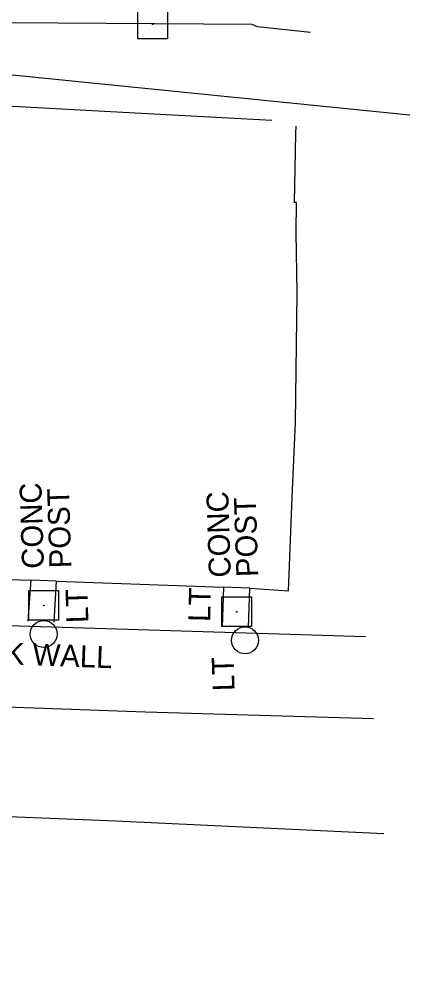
# Model space of a CAD drawing. Extents: x 1627482 to 1629573, y 760826 to 766301.
# Drawn here: x 1628412.7 to 1628482.7, y 765178.3 to 765353.8 of the extents above; entities that cross this region are included whole.
import ezdxf

# ---------------------------------------------------------------- set-up
doc = ezdxf.new("R2010")
doc.units = 0
for name, color, linetype in [('Exist Building', 7, 'Continuous'), ('Exist Building Text', 7, 'Continuous'), ('Exist Other Culture Area Outline', 7, 'Continuous'), ('Exist Other Culture Area Outline Text', 7, 'Continuous'), ('Exist Other Culture Fence Line', 7, 'Continuous'), ('Exist Property Line', 7, 'Continuous'), ('Exist Roads EOP', 7, 'Continuous'), ('Exist Roads EOP Other', 7, 'Continuous'), ('Exist Roads Soil', 7, 'Continuous'), ('Exist Utilities Other Pole CELL', 7, 'Continuous'), ('Exist Utilities Other Pole Text', 7, 'Continuous'), ('Exist Utilities Other Pole With Base CELL', 7, 'Continuous'), ('Exist Utilities Other Pole With Base Text', 7, 'Continuous')]:
    doc.layers.add(name, color=color, linetype=linetype)

msp = doc.modelspace()

# ---------------------------------------------------------------- linework, layer by layer
at = {"layer": 'Exist Building'}
msp.add_line((1628475.95, 765241.04), (1628381.03, 765243.95), dxfattribs=at)
at = {"layer": 'Exist Other Culture Area Outline'}
for p, q in [((1628414.89, 765251.4), (1628414.31, 765243.9)), ((1628419.13, 765243.76), (1628419.54, 765251.25)), ((1628450, 765250.1), (1628449.76, 765242.88)), ((1628454.58, 765242.74), (1628454.81, 765249.97))]:
    msp.add_line(p, q, dxfattribs=at)
at = {"layer": 'Exist Other Culture Fence Line'}
msp.add_lwpolyline([(1628458.84, 765335.27), (1628431.67, 765336.73), (1628407.09, 765338.08), (1628361.22, 765340.4), (1628345.61, 765341)], dxfattribs=at)
at = {"layer": 'Exist Property Line'}
msp.add_lwpolyline([(1628335.96, 765351.21), (1628560.64, 765328.6)], dxfattribs=at)
at = {"layer": 'Exist Roads EOP'}
msp.add_lwpolyline([(1628455.23, 765352.81), (1628410.86, 765353.09), (1628366.98, 765357.63), (1628335.79, 765359.53)], dxfattribs=at)
at = {"layer": 'Exist Roads EOP Other'}
for p, q in [((1628463.24, 765332.88), (1628463.31, 765334.25)), ((1628419.54, 765251.25), (1628414.89, 765251.4))]:
    msp.add_line(p, q, dxfattribs=at)
for points in [[(1628465.87, 765351.36), (1628456.25, 765352.42), (1628455.23, 765352.81)], [(1628462.57, 765266.5), (1628463.17, 765280.25), (1628463.44, 765303.81), (1628463.29, 765314.88), (1628463.33, 765320.31), (1628462.95, 765320.36), (1628463.24, 765332.88)], [(1628461.9, 765249.48), (1628462.57, 765266.5)]]:
    msp.add_lwpolyline(points, dxfattribs=at)
at = {"layer": 'Exist Roads Soil'}
for p, q in [((1628384.73, 765252.22), (1628414.89, 765251.4)), ((1628419.54, 765251.25), (1628450, 765250.1)), ((1628454.81, 765249.97), (1628450, 765250.1))]:
    msp.add_line(p, q, dxfattribs=at)
for points in [[(1628477.41, 765226.07), (1628435.8, 765227.31), (1628388.2, 765229), (1628356.47, 765230.12), (1628355.78, 765238.63), (1628355.29, 765253.22)], [(1628454.81, 765249.97), (1628461.9, 765249.48)], [(1628359.84, 765177.08), (1628358.57, 765195.99), (1628359.15, 765196.02), (1628358.04, 765210.4), (1628430.39, 765207.45), (1628479.28, 765205.18)]]:
    msp.add_lwpolyline(points, dxfattribs=at)
at = {"layer": 'Exist Utilities Other Pole CELL'}
for centre in [(1628417.22, 765241.57), (1628453.94, 765240.43)]:
    msp.add_circle(centre, 2.46, dxfattribs=at)
at = {"layer": 'Exist Utilities Other Pole With Base CELL'}
for p, q in [((1628437.11, 765352.88), (1628437.11, 765352.88)), ((1628417.24, 765246.8), (1628417.24, 765246.8)), ((1628452.45, 765245.64), (1628452.45, 765245.64))]:
    msp.add_line(p, q, dxfattribs=at)
for points in [[(1628434.39, 765355.58), (1628439.79, 765355.58), (1628439.79, 765350.18), (1628434.39, 765350.18), (1628434.39, 765355.58)], [(1628414.51, 765249.5), (1628419.91, 765249.5), (1628419.91, 765244.1), (1628414.51, 765244.1), (1628414.51, 765249.5)], [(1628449.73, 765248.34), (1628455.13, 765248.34), (1628455.13, 765242.94), (1628449.73, 765242.94), (1628449.73, 765248.34)]]:
    msp.add_lwpolyline(points, dxfattribs=at)
for centre in [(1628437.11, 765352.88), (1628417.24, 765246.8), (1628452.45, 765245.64)]:
    msp.add_circle(centre, 0.0707, dxfattribs=at)

# ---------------------------------------------------------------- texts
at = {"layer": 'Exist Building Text'}
msp.add_text('24" BLK WALL', height=4, rotation=357.8286, dxfattribs=at).set_placement((1628394.21, 765236.67))
at = {"layer": 'Exist Other Culture Area Outline Text'}
for s, p in [('CONC', (1628417.27, 765253.55)), ('POST', (1628422.28, 765253.64)), ('CONC', (1628451.37, 765251.94)), ('POST', (1628456.37, 765252.04))]:
    msp.add_text(s, height=4, rotation=91.7713, dxfattribs=at).set_placement(p)
at = {"layer": 'Exist Utilities Other Pole Text'}
for p in [(1628425.38, 765243.63), (1628452.05, 765231.21)]:
    msp.add_text('LT', height=4, rotation=91.7713, dxfattribs=at).set_placement(p)
at = {"layer": 'Exist Utilities Other Pole With Base Text'}
msp.add_text('LT', height=4, rotation=88.6416, dxfattribs=at).set_placement((1628447.59, 765243.76))

doc.saveas('drawing.dxf')
